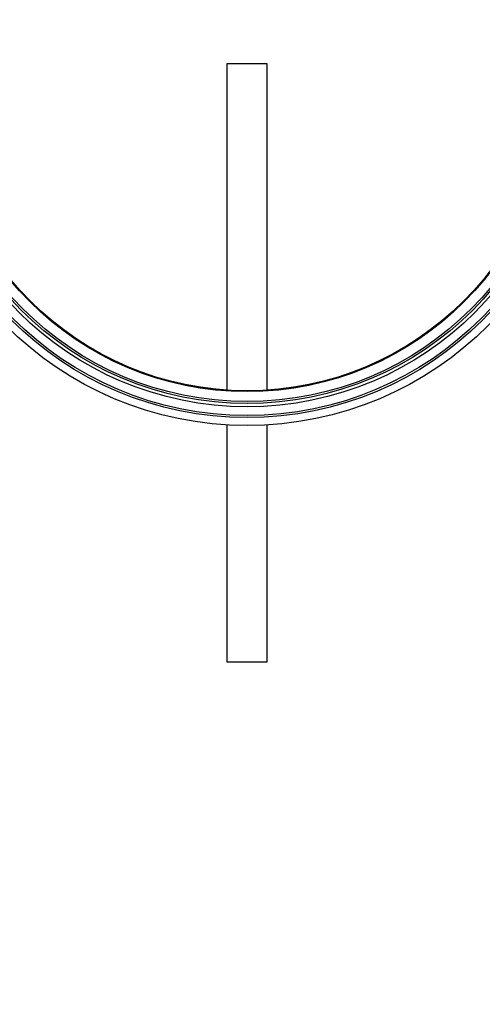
# Model space of a CAD drawing. Header units: millimetres. Extents: x 0 to 297, y 0 to 210.
# Tile 365 of 401: x 241.222 to 241.802, y 157.953 to 159.187. Entities that reach past the tile are written whole.
import ezdxf

# ---------------------------------------------------------------- set-up
doc = ezdxf.new("R2010")
doc.units = ezdxf.units.MM
doc.header["$LTSCALE"] = 16.335
doc.layers.get('0').update_dxf_attribs({"linetype": 'CONTINUOUS'})
doc.layers.add('AXES_REF', color=7, linetype='CONTINUOUS')

msp = doc.modelspace()

# ---------------------------------------------------------------- linework, layer by layer
at = {"color": 7, "linetype": 'Continuous'}
for p, q in [((241.4819, 158.7214), (241.4819, 159.1315)), ((241.4819, 159.1315), (241.5319, 159.1315)), ((241.5319, 159.1315), (241.5319, 158.7214)), ((241.4819, 158.3815), (241.4819, 158.6788)), ((241.5319, 158.6788), (241.5319, 158.3815)), ((241.5319, 158.3815), (241.4819, 158.3815))]:
    msp.add_line(p, q, dxfattribs=at)
for centre, radius in [((241.5069, 154.9565), 4.8479), ((241.5069, 154.9565), 4.8475), ((241.5069, 154.9565), 4.8165), ((241.5069, 159.1055), 0.4275), ((241.5069, 159.1055), 0.4175), ((241.5069, 159.1055), 0.404), ((241.5069, 159.1055), 0.4), ((241.5069, 159.1055), 0.3975), ((241.5069, 159.1055), 0.385), ((241.5069, 159.1055), 0.384)]:
    msp.add_circle(centre, radius, dxfattribs=at)
at = {"color": 9, "linetype": 'Continuous'}
msp.add_circle((241.5069, 159.1055), 0.415, dxfattribs=at)
at = {"color": 7, "linetype": 'Continuous'}
msp.add_arc((241.5069, 154.9565), 4.8, 278.2771, 261.7229, dxfattribs=at)
at = {"layer": 'AXES_REF', "color": 7, "linetype": 'Continuous'}
msp.add_arc((241.5069, 154.9565), 4.91, 113.0827, 66.9173, dxfattribs=at)
at = {"layer": 'AXES_REF', "color": 9, "linetype": 'Continuous'}
msp.add_arc((241.5069, 154.9565), 4.4223, 94.4118, 85.5882, dxfattribs=at)

doc.saveas('drawing.dxf')
